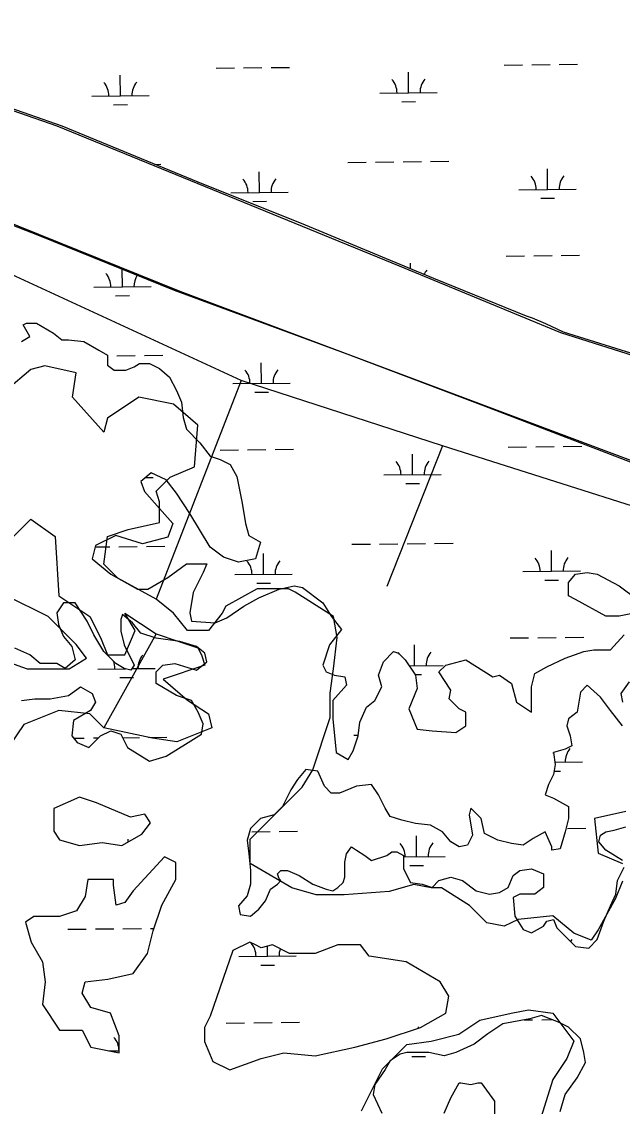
# Model space of a CAD drawing. Extents: x 3734862 to 3772949, y 391520 to 417239.
# Drawn here: x 3750831 to 3751877, y 410026 to 411915 of the extents above; entities that cross this region are included whole.
import ezdxf

# ---------------------------------------------------------------- set-up
doc = ezdxf.new("R2010")
doc.units = 0
doc.layers.add('V-TOPO-SHOR', color=7, linetype='Continuous')
doc.layers.add('V-WETL-SWMP', color=7, linetype='Continuous')

msp = doc.modelspace()

# ---------------------------------------------------------------- linework, layer by layer
at = {"layer": 'V-TOPO-SHOR'}
for p, q in [((3750364, 411915.4), (3750892.1, 411734.2)), ((3750892.1, 411734.2), (3751488, 411490.4)), ((3751106.7, 411445.6), (3750728.6, 411597.7)), ((3751488, 411490.4), (3751769.2, 411373.8)), ((3752409.8, 410956.1), (3751106.7, 411445.6)), ((3751769.2, 411373.8), (3752019.2, 411294.6)), ((3751212.8, 411290.7), (3751064.8, 410909.6)), ((3751563.4, 411176.7), (3751467, 410931.3)), ((3751064.8, 410848.9), (3750973.9, 410685.2))]:
    msp.add_line(p, q, dxfattribs=at)
for points in [[(3752115.6, 411001.4), (3751563.4, 411176.7), (3751212.8, 411290.7), (3750774.5, 411492.3), (3749994.4, 411781.5), (3749906.7, 411553.6)], [(3751877.2, 410418.5), (3751865.1, 410388.2), (3751834.8, 410333.6), (3751822.7, 410315.4), (3751792.4, 410327.5), (3751756, 410357.9), (3751695.4, 410351.8), (3751671.1, 410339.7), (3751640.8, 410345.7), (3751610.5, 410376.1), (3751562, 410406.4), (3751543.8, 410406.4), (3751513.5, 410412.4), (3751471, 410400.3), (3751392.2, 410394.2), (3751343.7, 410394.2), (3751301.3, 410406.4), (3751228.5, 410448.8), (3751228.5, 410491.2), (3751319.5, 410582.2), (3751337.7, 410612.5), (3751368, 410703.4), (3751368, 410745.9), (3751374, 410788.3), (3751380.1, 410842.9), (3751374, 410879.3), (3751307.3, 410921.7), (3751295.2, 410927.8), (3751240.7, 410927.8), (3751186.1, 410897.4), (3751180, 410885.3), (3751155.8, 410855), (3751119.4, 410855), (3751095.1, 410885.3), (3751064.8, 410909.6), (3750998.1, 410945.9), (3750973.9, 410970.2), (3750980, 411018.7), (3751016.3, 411030.8), (3751070.9, 411042.9), (3751070.9, 411079.3), (3751064.8, 411097.5), (3751089.1, 411121.8), (3751131.5, 411140), (3751137.6, 411212.7), (3751095.1, 411249.1), (3751034.5, 411261.2), (3750980, 411224.8), (3750973.9, 411200.6), (3750919.3, 411261.2), (3750925.4, 411303.6), (3750870.8, 411315.8), (3750846.6, 411309.7), (3750804.1, 411273.3)], [(3750816.3, 411018.7), (3750846.6, 411049), (3750889, 411018.7), (3750895.1, 410915.6), (3750949.6, 410879.3), (3750967.8, 410842.9), (3750980, 410812.6), (3751010.3, 410812.6), (3751028.5, 410855), (3751010.3, 410885.3), (3751064.8, 410848.9), (3751101.2, 410836.8), (3751137.6, 410824.7), (3751143.6, 410812.6), (3751149.7, 410794.4), (3751077, 410770.1), (3751119.4, 410733.8), (3751155.8, 410709.5), (3751161.8, 410685.2), (3751101.2, 410661), (3751058.8, 410667.1), (3750973.9, 410685.2), (3750949.6, 410709.5), (3750895.1, 410715.6), (3750834.4, 410691.3), (3750810.2, 410654.9)], [(3750755.6, 410818.6), (3750840.5, 410788.3), (3750913.3, 410788.3), (3750943.6, 410806.5), (3750925.4, 410830.8), (3750876.9, 410879.3), (3750804.1, 410915.6)], [(3751883.3, 410539.7), (3751828.7, 410527.6), (3751834.8, 410467), (3751877.2, 410448.8)], [(3751422.5, 410018.3), (3751458.9, 410091.1), (3751501.3, 410133.5), (3751543.8, 410139.6), (3751592.3, 410151.7), (3751628.7, 410176), (3751683.2, 410188.1), (3751713.5, 410194.2), (3751756, 410188.1), (3751792.4, 410139.6), (3751780.2, 410109.3), (3751756, 410072.9), (3751719.6, 409957.7)]]:
    msp.add_lwpolyline(points, dxfattribs=at)
for points in [[(3751020.2, 410529.9), (3750960.8, 410554.7), (3750931.1, 410564.6), (3750886.5, 410544.8), (3750886.5, 410534.9), (3750886.5, 410505.2), (3750896.4, 410490.3), (3750931.1, 410480.4), (3750970.7, 410485.4), (3751005.3, 410480.4), (3751040, 410500.2), (3751054.8, 410520), (3751044.9, 410534.9)], [(3751025.1, 410401.2), (3751010.3, 410381.4), (3750995.4, 410376.5), (3750990.5, 410411.1), (3750990.5, 410421), (3750945.9, 410421), (3750941, 410391.3), (3750926.1, 410366.6), (3750896.4, 410356.7), (3750851.9, 410356.7), (3750837.1, 410346.8), (3750847, 410312.1), (3750866.8, 410277.5), (3750871.7, 410242.8), (3750866.8, 410203.2), (3750896.4, 410158.7), (3750936, 410158.7), (3750950.9, 410129), (3751000.4, 410119.1), (3751000.4, 410148.8), (3750985.5, 410188.4), (3750950.9, 410198.3), (3750936, 410223), (3750941, 410242.8), (3750980.6, 410247.8), (3751025.1, 410257.7), (3751049.9, 410292.3), (3751059.8, 410331.9), (3751074.6, 410376.5), (3751099.4, 410421), (3751099.4, 410450.7), (3751079.6, 410460.6)], [(3751198.4, 410297.3), (3751158.8, 410183.4), (3751148.9, 410163.6), (3751148.9, 410138.9), (3751163.7, 410104.2), (3751193.4, 410089.4), (3751247.9, 410109.2), (3751287.5, 410119.1), (3751341.9, 410114.1), (3751411.2, 410129), (3751465.7, 410143.8), (3751525.1, 410163.6), (3751569.6, 410188.4), (3751574.6, 410218.1), (3751559.7, 410242.8), (3751500.3, 410277.5), (3751436, 410287.4), (3751421.1, 410307.2), (3751381.5, 410307.2), (3751341.9, 410292.3), (3751297.4, 410292.3), (3751267.7, 410307.2), (3751247.9, 410302.2), (3751238, 410307.2), (3751228.1, 410312.1)]]:
    msp.add_lwpolyline(points, close=True, dxfattribs=at)
at = {"layer": 'V-WETL-SWMP'}
for p, q in [((3751169.2, 411834.5), (3751201.2, 411834.9)), ((3751217.2, 411835), (3751249.2, 411835.4)), ((3751265.2, 411835.5), (3751297.2, 411835.9)), ((3751671.1, 411839.8), (3751703.1, 411840.2)), ((3751719.1, 411840.3), (3751751.1, 411840.7)), ((3751767.1, 411840.8), (3751799.1, 411841.2)), ((3750900.9, 411733.6), (3750649.3, 411821.4)), ((3751002.7, 411786.3), (3751002.3, 411822.3)), ((3751504.5, 411791.6), (3751504.2, 411827.6)), ((3750952.7, 411785.8), (3751052.7, 411786.9)), ((3751454.5, 411791.1), (3751554.5, 411792.2)), ((3750990.8, 411770.8), (3751014.8, 411771)), ((3751492.7, 411776.1), (3751516.7, 411776.3)), ((3751148.1, 411631.6), (3750900.9, 411733.6)), ((3751062.5, 411666.9), (3751073.1, 411667)), ((3751399, 411670.4), (3751431, 411670.8)), ((3751447, 411670.9), (3751479, 411671.3)), ((3751495, 411671.5), (3751527, 411671.8)), ((3751543, 411672), (3751575, 411672.3)), ((3751244.9, 411618.1), (3751244.5, 411654.1)), ((3751746.8, 411623.4), (3751746.4, 411659.4)), ((3751317.9, 411563.8), (3751148.1, 411631.6)), ((3751194.9, 411617.5), (3751294.9, 411618.6)), ((3751696.8, 411622.8), (3751796.8, 411623.9)), ((3751735, 411607.8), (3751759, 411608.1)), ((3751233.1, 411602.5), (3751257.1, 411602.8)), ((3751548.5, 411467.9), (3751317.9, 411563.8)), ((3751507.8, 411484.8), (3751507.7, 411495)), ((3751674.6, 411507.2), (3751706.6, 411507.5)), ((3751722.6, 411507.7), (3751754.6, 411508)), ((3751770.6, 411508.2), (3751802.6, 411508.5)), ((3751006.2, 411453.7), (3751005.9, 411484.1)), ((3751709.9, 411402.6), (3751548.5, 411467.9)), ((3750956.2, 411453.1), (3751056.2, 411454.2)), ((3750994.3, 411438.1), (3751018.3, 411438.4)), ((3751720.7, 411398.8), (3751709.9, 411402.6)), ((3751743.9, 411389.2), (3751720.7, 411398.8)), ((3751774.3, 411374.5), (3751743.9, 411389.2)), ((3752028.3, 411295.6), (3751774.3, 411374.5)), ((3750979.9, 411333.3), (3750980.6, 411333.3)), ((3750996.6, 411333.5), (3751028.6, 411333.8)), ((3751044.6, 411334), (3751076.6, 411334.3)), ((3751248.4, 411285.4), (3751248.1, 411321.4)), ((3751198.4, 411284.9), (3751298.4, 411285.9)), ((3751236.6, 411269.9), (3751260.6, 411270.1)), ((3751678.1, 411174.5), (3751710.1, 411174.8)), ((3751726.1, 411175), (3751758.1, 411175.4)), ((3751774.1, 411175.5), (3751806.1, 411175.9)), ((3751176.3, 411169.2), (3751208.3, 411169.5)), ((3751224.2, 411169.7), (3751256.2, 411170.1)), ((3751272.2, 411170.2), (3751304.2, 411170.6)), ((3751511.6, 411126.3), (3751511.2, 411162.3)), ((3751046.7, 411121.4), (3751059.7, 411121.5)), ((3751461.6, 411125.8), (3751561.6, 411126.8)), ((3751499.7, 411110.8), (3751523.7, 411111)), ((3751406, 411005.1), (3751438, 411005.5)), ((3751454, 411005.6), (3751486, 411006)), ((3751502, 411006.1), (3751534, 411006.5)), ((3751550, 411006.6), (3751582, 411007)), ((3750958.7, 411000.4), (3750984.1, 411000.7)), ((3751000.1, 411000.8), (3751032.1, 411001.2)), ((3751048.1, 411001.3), (3751080.1, 411001.7)), ((3751252, 410952.8), (3751251.6, 410988.8)), ((3751753.8, 410958.1), (3751753.5, 410994.1)), ((3751202, 410952.2), (3751301.9, 410953.3)), ((3751703.8, 410957.5), (3751803.8, 410958.6)), ((3751240.1, 410937.2), (3751264.1, 410937.4)), ((3751742, 410942.5), (3751766, 410942.8)), ((3751681.6, 410841.9), (3751713.6, 410842.2)), ((3751729.6, 410842.4), (3751761.6, 410842.7)), ((3751777.6, 410842.9), (3751809.6, 410843.2)), ((3751012.8, 410822.7), (3751012.8, 410824.4)), ((3751515.1, 410793.7), (3751514.7, 410829.7)), ((3750963.2, 410787.8), (3751011.4, 410788.3)), ((3751022.6, 410788.5), (3751063.2, 410788.9)), ((3751505.6, 410793.6), (3751565.1, 410794.2)), ((3751515.8, 410778.2), (3751527.2, 410778.4)), ((3751001.4, 410772.8), (3751025.4, 410773.1)), ((3750921.4, 410667.3), (3750939.6, 410667.5)), ((3750955.6, 410667.7), (3750964.4, 410667.8)), ((3751006.4, 410668.2), (3751035.6, 410668.5)), ((3751051.6, 410668.7), (3751083.6, 410669)), ((3751409.5, 410672.5), (3751416.9, 410672.5)), ((3751757.2, 410640.5), (3751757.2, 410642.2)), ((3751759.3, 410625.4), (3751807.3, 410625.9)), ((3751757.9, 410610), (3751769.5, 410610.1)), ((3751231.3, 410504.4), (3751263.3, 410504.7)), ((3751279.3, 410504.9), (3751311.3, 410505.2)), ((3751518.6, 410461), (3751518.2, 410497)), ((3751781.2, 410510.2), (3751813.2, 410510.5)), ((3751016.4, 410486.7), (3751016.3, 410491.7)), ((3751496, 410460.8), (3751568.6, 410461.5)), ((3751506.8, 410445.4), (3751530.8, 410445.7)), ((3750911.1, 410334.5), (3750943.1, 410334.8)), ((3750959.1, 410335), (3750991.1, 410335.4)), ((3751007.1, 410335.5), (3751039.1, 410335.9)), ((3751055.1, 410336), (3751061.2, 410336.1)), ((3751259, 410287.4), (3751258.8, 410304.9)), ((3751209, 410286.9), (3751309, 410288)), ((3751247.1, 410271.9), (3751271.1, 410272.1)), ((3751186.8, 410171.2), (3751218.8, 410171.6)), ((3751234.8, 410171.7), (3751266.8, 410172.1)), ((3751282.8, 410172.3), (3751314.8, 410172.6)), ((3751706.1, 410176.7), (3751720.7, 410176.9)), ((3751736.7, 410177), (3751754.4, 410177.2)), ((3751521.7, 410162.5), (3751521.7, 410164.3)), ((3750982.5, 410122.6), (3751000.4, 410122.8)), ((3751510.3, 410112.8), (3751534.3, 410113))]:
    msp.add_line(p, q, dxfattribs=at)
for points in [[(3752440.2, 410941.2), (3752368.6, 410969.5), (3752276.8, 411003.4), (3752170.2, 411044.3), (3752095.8, 411073), (3752015.2, 411105.5), (3751954.3, 411127.6), (3751890.9, 411148.1), (3751636.7, 411245.6), (3751397.5, 411336.3), (3751097, 411447.3), (3750861.7, 411542.4), (3750617.1, 411637.5)], [(3750830.3, 411358.2), (3750845, 411367), (3750833.2, 411387.5), (3750839.1, 411390.4), (3750856.7, 411390.4), (3750886, 411372.8), (3750900.7, 411361.1), (3750912.4, 411361.1), (3750938.8, 411358.2), (3750965.2, 411343.5), (3750979.9, 411334.7), (3750979.9, 411317.1), (3750991.6, 411308.3), (3751012.1, 411308.3), (3751026.8, 411314.1), (3751035.6, 411320)], [(3751035.6, 411320), (3751053.2, 411320), (3751070.8, 411311.2), (3751088.4, 411296.5), (3751100.1, 411273.1), (3751108.9, 411252.5), (3751111.8, 411226.1), (3751117.7, 411205.6), (3751141.1, 411182.1), (3751158.7, 411158.6), (3751176.3, 411152.8), (3751193.9, 411144), (3751205.7, 411123.4), (3751214.5, 411076.5), (3751220.3, 411041.2), (3751226.2, 411020.7), (3751246.7, 411009), (3751237.9, 410979.6), (3751208.6, 410973.8), (3751182.2, 410982.6), (3751158.7, 411000.2), (3751123.6, 411058.9), (3751100.1, 411094.1), (3751082.5, 411117.5), (3751056.1, 411129.3), (3751038.5, 411114.6), (3751044.4, 411097), (3751070.8, 411067.7), (3751094.2, 411041.2), (3751085.4, 411017.8), (3751041.4, 411006), (3750994.5, 411020.7), (3750959.3, 411003.1), (3750953.5, 410979.6), (3750985.7, 410953.2), (3751032.6, 410926.8), (3751050.2, 410926.8), (3751085.4, 410947.4), (3751117.7, 410970.8), (3751152.9, 410970.8), (3751147, 410956.2), (3751129.4, 410920.9), (3751123.6, 410885.7), (3751126.5, 410871.1), (3751167.5, 410868.1), (3751188.1, 410876.9), (3751217.4, 410897.5), (3751243.8, 410912.1), (3751279, 410926.8), (3751305.4, 410932.7), (3751320, 410929.7), (3751355.2, 410903.3), (3751369.9, 410879.9), (3751387.5, 410856.4), (3751366.9, 410830), (3751355.2, 410794.8), (3751361.1, 410783), (3751375.7, 410777.2), (3751393.3, 410774.2), (3751396.3, 410759.6), (3751372.8, 410733.1), (3751372.8, 410700.9), (3751378.7, 410642.2), (3751399.2, 410630.4), (3751408, 410645.1), (3751416.8, 410671.5), (3751419.7, 410695), (3751431.5, 410721.4), (3751446.1, 410733.1), (3751457.8, 410756.6), (3751452, 410777.2), (3751460.8, 410800.6), (3751478.4, 410818.2), (3751487.2, 410815.3), (3751498.9, 410803.6), (3751516.5, 410777.2), (3751519.4, 410753.7), (3751504.8, 410718.5), (3751519.4, 410683.3), (3751545.8, 410680.3), (3751586.9, 410677.4), (3751604.5, 410689.1), (3751604.5, 410712.6), (3751592.7, 410718.5), (3751575.1, 410736.1), (3751578.1, 410750.8), (3751557.5, 410783), (3751569.3, 410794.8), (3751604.5, 410803.6), (3751651.4, 410774.2), (3751663.1, 410777.2), (3751683.6, 410762.5), (3751692.4, 410730.2), (3751718.8, 410712.6), (3751718.8, 410756.6), (3751724.7, 410780.1), (3751745.2, 410791.8), (3751777.5, 410806.5), (3751809.7, 410818.2), (3751827.3, 410821.2), (3751856.6, 410821.2)], [(3751900.6, 410885.7), (3751871.3, 410879.9), (3751847.9, 410879.9), (3751795.1, 410909.2), (3751783.3, 410915.1), (3751783.3, 410938.5), (3751795.1, 410953.2), (3751815.6, 410956.2), (3751833.2, 410953.2), (3751871.3, 410932.7), (3751903.6, 410909.2)], [(3751126.5, 410733.1), (3751100.1, 410741.9), (3751064.9, 410762.5), (3751064.9, 410783), (3751076.6, 410794.8), (3751097.2, 410797.7), (3751135.3, 410786), (3751152.9, 410800.6), (3751149.9, 410815.3), (3751135.3, 410827), (3751106, 410835.8), (3751064.9, 410841.7), (3751038.5, 410850.5), (3751023.9, 410868.1), (3751006.3, 410882.8), (3751003.3, 410874), (3751003.3, 410853.5), (3751009.2, 410830), (3751026.8, 410794.8), (3751020.9, 410786), (3751009.2, 410788.9), (3750994.5, 410797.7), (3750974, 410818.2), (3750956.4, 410847.6), (3750944.7, 410871.1), (3750924.1, 410903.3), (3750903.6, 410903.3), (3750891.9, 410885.7), (3750894.8, 410865.2), (3750903.6, 410844.7), (3750918.3, 410827), (3750924.1, 410803.6), (3750906.6, 410788.9), (3750891.9, 410797.7), (3750862.6, 410797.7), (3750845, 410812.4), (3750818.6, 410824.1)], [(3751856.6, 410821.2), (3751880.1, 410847.6)], [(3750830.3, 410733.1), (3750853.8, 410736.1), (3750880.2, 410736.1), (3750912.4, 410741.9), (3750932.9, 410756.6), (3750953.5, 410744.9), (3750959.3, 410730.2), (3750950.5, 410715.5), (3750921.2, 410697.9), (3750918.3, 410671.5), (3750927.1, 410659.8), (3750947.6, 410651), (3750968.1, 410671.5), (3750985.7, 410680.3), (3751003.3, 410674.5), (3751015.1, 410651), (3751053.2, 410627.5), (3751082.5, 410636.3), (3751120.6, 410659.8), (3751144.1, 410674.5), (3751147, 410692.1), (3751138.2, 410712.6), (3751126.5, 410733.1)], [(3751877.2, 410689.1), (3751856.6, 410715.5), (3751839.1, 410739), (3751815.6, 410759.6), (3751803.9, 410747.8), (3751798, 410712.6), (3751783.3, 410700.9), (3751780.4, 410689.1), (3751786.3, 410671.5), (3751789.2, 410653.9), (3751777.5, 410648.1), (3751756.9, 410642.2), (3751759.9, 410621.6), (3751756.9, 410604), (3751748.2, 410586.4), (3751742.3, 410568.8), (3751756.9, 410563), (3751783.3, 410548.3), (3751783.3, 410527.7), (3751777.5, 410504.3), (3751768.7, 410474.9), (3751754, 410472), (3751754, 410477.9), (3751742.3, 410504.3), (3751721.8, 410492.5), (3751704.2, 410480.8), (3751683.6, 410483.7), (3751660.2, 410489.6), (3751636.7, 410501.3), (3751630.9, 410527.7), (3751613.3, 410545.4), (3751610.3, 410533.6), (3751616.2, 410498.4), (3751607.4, 410480.8), (3751592.7, 410477.9), (3751578.1, 410486.7), (3751563.4, 410504.3), (3751542.9, 410516), (3751516.5, 410518.9), (3751493, 410524.8), (3751472.5, 410530.7), (3751463.7, 410545.4), (3751452, 410568.8), (3751440.2, 410586.4), (3751413.9, 410583.5), (3751384.5, 410571.8), (3751369.9, 410571.8), (3751358.1, 410583.5), (3751346.4, 410609.9), (3751325.9, 410612.8), (3751311.2, 410595.2), (3751299.5, 410577.6), (3751284.8, 410548.3), (3751270.2, 410533.6), (3751246.7, 410527.7), (3751229.1, 410510.1), (3751223.3, 410489.6), (3751226.2, 410466.1), (3751229.1, 410436.8), (3751229.1, 410413.3), (3751223.3, 410392.8), (3751208.6, 410375.2)], [(3751888.9, 410765.4), (3751874.2, 410744.9), (3751877.2, 410730.2)], [(3751877.2, 410454.4), (3751847.9, 410472), (3751836.1, 410486.7), (3751839.1, 410498.4), (3751847.9, 410504.3), (3751862.5, 410507.2), (3751883, 410513.1)], [(3751208.6, 410375.2), (3751211.5, 410360.5), (3751229.1, 410357.6), (3751243.8, 410369.3), (3751255.5, 410384), (3751264.3, 410404.5), (3751276, 410413.3), (3751281.9, 410419.2), (3751279, 410422.1), (3751276, 410430.9), (3751281.9, 410436.8), (3751293.6, 410436.8), (3751314.2, 410428), (3751337.6, 410413.3), (3751361.1, 410404.5), (3751372.8, 410401.6), (3751381.6, 410407.4), (3751390.4, 410416.2), (3751393.3, 410425), (3751393.3, 410451.5), (3751396.3, 410466.1), (3751405.1, 410477.9), (3751413.9, 410472), (3751428.5, 410463.2), (3751440.2, 410454.4), (3751466.6, 410463.2), (3751475.4, 410469.1), (3751484.2, 410469.1), (3751496, 410463.2), (3751496, 410439.7), (3751507.7, 410416.2), (3751528.2, 410413.3), (3751545.8, 410407.4), (3751557.5, 410419.2), (3751578.1, 410425), (3751598.6, 410419.2), (3751622.1, 410401.6), (3751645.5, 410395.7), (3751663.1, 410398.6), (3751677.8, 410407.4), (3751686.6, 410428), (3751698.3, 410436.8), (3751718.8, 410439.7), (3751739.4, 410430.9), (3751739.4, 410407.4), (3751724.7, 410395.7), (3751698.3, 410395.7), (3751686.6, 410389.8), (3751689.5, 410357.6), (3751704.2, 410334.1), (3751718.8, 410328.2), (3751739.4, 410339.9), (3751745.2, 410348.8), (3751756.9, 410351.7), (3751762.8, 410337), (3751795.1, 410304.7), (3751818.5, 410301.8), (3751833.2, 410316.5), (3751844.9, 410348.8), (3751856.6, 410375.2), (3751865.4, 410395.7), (3751868.4, 410419.2), (3751880.1, 410442.6)], [(3751768.7, 410017.2), (3751777.5, 410046.5), (3751798, 410075.9), (3751812.7, 410102.3), (3751809.7, 410119.9), (3751803.9, 410143.4), (3751783.3, 410163.9), (3751765.7, 410172.7), (3751736.4, 410184.4), (3751715.9, 410178.6), (3751669, 410169.8), (3751642.6, 410152.2), (3751619.1, 410134.5), (3751586.9, 410119.9), (3751566.3, 410114), (3751540, 410119.9), (3751501.8, 410119.9), (3751490.1, 410116.9)], [(3751490.1, 410116.9), (3751472.5, 410105.2), (3751463.7, 410090.5), (3751446.1, 410064.1), (3751443.2, 410046.5), (3751457.8, 410014.2)], [(3751566.3, 410014.2), (3751578.1, 410040.6), (3751592.7, 410067.1), (3751595.7, 410067.1), (3751613.3, 410064.1), (3751625, 410067.1), (3751630.9, 410067.1), (3751654.3, 410034.8), (3751654.3, 409993.7)]]:
    msp.add_lwpolyline(points, dxfattribs=at)
for points in [[(3751020.2, 410529.9), (3750960.8, 410554.7), (3750931.1, 410564.6), (3750886.5, 410544.8), (3750886.5, 410534.9), (3750886.5, 410505.2), (3750896.4, 410490.3), (3750931.1, 410480.4), (3750970.7, 410485.4), (3751005.3, 410480.4), (3751040, 410500.2), (3751054.8, 410520), (3751044.9, 410534.9)], [(3751025.1, 410401.2), (3751010.3, 410381.4), (3750995.4, 410376.5), (3750990.5, 410411.1), (3750990.5, 410421), (3750945.9, 410421), (3750941, 410391.3), (3750926.1, 410366.6), (3750896.4, 410356.7), (3750851.9, 410356.7), (3750837.1, 410346.8), (3750847, 410312.1), (3750866.8, 410277.5), (3750871.7, 410242.8), (3750866.8, 410203.2), (3750896.4, 410158.7), (3750936, 410158.7), (3750950.9, 410129), (3751000.4, 410119.1), (3751000.4, 410148.8), (3750985.5, 410188.4), (3750950.9, 410198.3), (3750936, 410223), (3750941, 410242.8), (3750980.6, 410247.8), (3751025.1, 410257.7), (3751049.9, 410292.3), (3751059.8, 410331.9), (3751074.6, 410376.5), (3751099.4, 410421), (3751099.4, 410450.7), (3751079.6, 410460.6)], [(3751198.4, 410297.3), (3751158.8, 410183.4), (3751148.9, 410163.6), (3751148.9, 410138.9), (3751163.7, 410104.2), (3751193.4, 410089.4), (3751247.9, 410109.2), (3751287.5, 410119.1), (3751341.9, 410114.1), (3751411.2, 410129), (3751465.7, 410143.8), (3751525.1, 410163.6), (3751569.6, 410188.4), (3751574.6, 410218.1), (3751559.7, 410242.8), (3751500.3, 410277.5), (3751436, 410287.4), (3751421.1, 410307.2), (3751381.5, 410307.2), (3751341.9, 410292.3), (3751297.4, 410292.3), (3751267.7, 410307.2), (3751247.9, 410302.2), (3751238, 410307.2), (3751228.1, 410312.1)]]:
    msp.add_lwpolyline(points, close=True, dxfattribs=at)
for centre, start, end in [((3751449.3, 411791.5), 359.8334, 41.377), ((3751559.8, 411792.7), 139.8334, 181.377), ((3750947.4, 411786.2), 359.8334, 41.377), ((3751057.9, 411787.4), 139.8334, 181.377), ((3751691.6, 411623.3), 359.8334, 41.377), ((3751802, 411624.4), 139.8334, 181.377), ((3751189.7, 411618), 359.8334, 41.377), ((3751300.2, 411619.1), 139.8334, 181.377), ((3750950.9, 411453.6), 359.8334, 41.377), ((3751563.3, 411460), 139.8334, 154.8305), ((3751061.4, 411454.7), 147.4662, 181.377), ((3751193.2, 411285.3), 359.8334, 41.377), ((3751303.7, 411286.5), 139.8334, 181.377), ((3751456.3, 411126.2), 359.8334, 41.377), ((3751566.8, 411127.4), 139.8334, 181.377), ((3751196.7, 410952.6), 359.8334, 41.377), ((3751307.2, 410953.8), 139.8334, 181.377), ((3751698.6, 410957.9), 359.8334, 41.377), ((3751809.1, 410959.1), 139.8334, 181.377), ((3751459.8, 410793.6), 34.9707, 41.377), ((3751570.3, 410794.7), 139.8334, 181.377), ((3750958, 410788.3), 359.8334, 22.4123), ((3751068.4, 410789.4), 139.8334, 181.377), ((3751812.6, 410626.5), 139.8334, 181.377), ((3751463.4, 410460.9), 359.8334, 41.377), ((3751573.8, 410462.1), 139.8334, 181.377), ((3751203.7, 410287.3), 359.8334, 41.377), ((3751816.1, 410293.8), 139.8334, 146.6693), ((3751314.2, 410288.5), 160.1277, 181.377), ((3750965, 410122.9), 359.8334, 41.377)]:
    msp.add_arc(centre, 35.2, start, end, dxfattribs=at)

doc.saveas('drawing.dxf')
